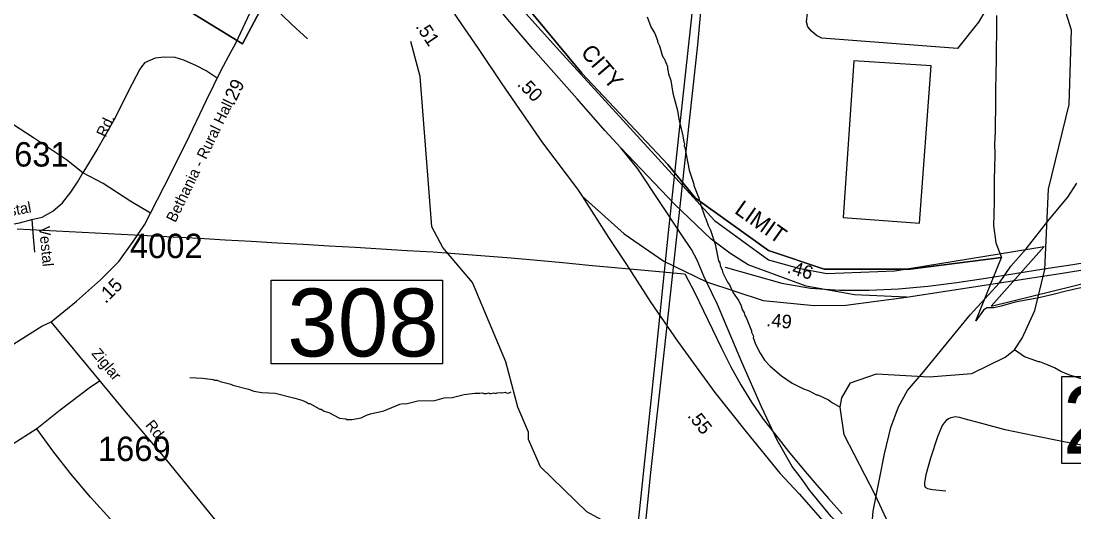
# Model space of a CAD drawing. Extents: x 1551653 to 1702041, y 811336 to 920032.
# Drawn here: x 1613566 to 1619932, y 893990 to 896958 of the extents above; entities that cross this region are included whole.
import ezdxf

# ---------------------------------------------------------------- set-up
doc = ezdxf.new("R2010")
doc.units = 0
for name, color, linetype in [('Old_Level_10', 7, 'Continuous'), ('Old_Level_11', 7, 'Continuous'), ('Old_Level_17', 7, 'Continuous'), ('Old_Level_19', 7, 'Continuous'), ('Old_Level_28', 7, 'Continuous'), ('Old_Level_3', 7, 'Continuous'), ('Old_Level_31', 7, 'Continuous'), ('Old_Level_32', 7, 'Continuous'), ('Old_Level_35', 7, 'Continuous'), ('Old_Level_41', 7, 'Continuous'), ('Old_Level_44', 7, 'Continuous'), ('Old_Level_48', 7, 'Continuous'), ('Old_Level_49', 7, 'Continuous'), ('Old_Level_50', 7, 'Continuous'), ('Old_Level_56', 7, 'Continuous'), ('Old_Level_59', 7, 'Continuous'), ('Old_Level_62', 7, 'Continuous'), ('Old_Level_8', 7, 'Continuous')]:
    doc.layers.add(name, color=color, linetype=linetype)

msp = doc.modelspace()

# ---------------------------------------------------------------- linework, layer by layer
at = {"layer": 'Old_Level_28'}
for points in [[(1617191.572, 896191.056), (1617095.274, 896295.652), (1616928.626, 896488.055), (1616659.938, 896788.716), (1616483.651, 896994.298), (1616122.885, 897403.276)], [(1616101.494, 897132.078), (1616204.133, 896972.888), (1616329.63, 896791.613), (1616472.779, 896578.355), (1616718.393, 896221.256), (1616929.122, 895941.125), (1616958.916, 895899.378)], [(1617709.712, 895380.516), (1617694.494, 895415.439), (1617654.098, 895511.722), (1617618.346, 895577.326), (1617560.689, 895662.436), (1617295.385, 896064.095), (1617191.572, 896191.056)], [(1616958.916, 895899.378), (1617117.814, 895648.893), (1617227.057, 895485.879), (1617373.592, 895257.085), (1617535.082, 895021.629), (1617761.166, 894711.384), (1617950.339, 894473.62), (1618153.213, 894223.987), (1618269.784, 894099.355), (1618440.649, 893904.418), (1618683.386, 893649.387)], [(1618689.801, 893731.941), (1618463.005, 893961.941), (1618335.255, 894120.127), (1618282.559, 894193.628), (1618228.265, 894265.531), (1618137.243, 894423.717), (1618042.618, 894625.973), (1617922.655, 894894.668), (1617818.841, 895143.974), (1617777.315, 895243.234), (1617709.712, 895380.516)]]:
    msp.add_lwpolyline(points, dxfattribs=at)
at = {"layer": 'Old_Level_3'}
for points in [[(1613541.391, 895700.653), (1613698.713, 895693.258), (1613856.026, 895685.625), (1614013.331, 895677.767), (1614170.627, 895669.7), (1614327.914, 895661.438), (1614485.193, 895652.995), (1614642.462, 895644.386), (1614799.721, 895635.626), (1614956.971, 895626.729), (1615114.21, 895617.71), (1615271.439, 895608.583), (1615428.659, 895599.364), (1615585.866, 895590.067), (1615743.063, 895580.706), (1615900.25, 895571.296), (1616057.415, 895561.69), (1616214.493, 895550.828), (1616371.486, 895538.707), (1616528.41, 895525.564), (1616685.282, 895511.637), (1616842.115, 895497.164), (1616998.929, 895482.381), (1617155.738, 895467.527), (1617312.557, 895452.839), (1617576.143, 895429.186)], [(1617823.846, 895469.376), (1617995.1, 895421.282), (1618166.403, 895373.593), (1618339.744, 895342.438), (1618516.102, 895330.433), (1618693.999, 895330.234), (1618871.626, 895339.315), (1619047.766, 895355.477), (1619223.407, 895377.502), (1619398.769, 895403.497), (1619573.961, 895431.503), (1619749.096, 895459.56), (1619924.225, 895486.598), (1620099.189, 895515.075)], [(1617579.424, 895429.186), (1617636.686, 895318.157), (1617691.562, 895205.467), (1617745.523, 895092.142), (1617800.044, 894979.204), (1617856.595, 894867.681), (1617916.649, 894758.596), (1617981.678, 894652.975), (1618053.1, 894551.805), (1618128.565, 894453.425), (1618205.991, 894356.381), (1618285.167, 894260.532), (1618365.878, 894165.738), (1618447.909, 894071.858), (1618531.048, 893978.754)]]:
    msp.add_lwpolyline(points, dxfattribs=at)
at = {"layer": 'Old_Level_31'}
for p, q in [((1617709.712, 895380.516), (1617709.712, 895380.516)), ((1619481.682, 895375.209), (1619481.682, 895375.209))]:
    msp.add_line(p, q, dxfattribs=at)
for points in [[(1615077.116, 895391.14), (1616114.185, 895391.14), (1616114.185, 894884.996), (1615077.116, 894884.996), (1615077.116, 895391.14)], [(1619858.9, 894808.808), (1620788.105, 894808.808), (1620788.105, 894283.223), (1619858.9, 894283.223), (1619858.9, 894808.808)]]:
    msp.add_lwpolyline(points, dxfattribs=at)
at = {"layer": 'Old_Level_32'}
msp.add_line((1618919.873, 895288.267), (1619481.682, 895375.209), dxfattribs=at)
for points in [[(1614347.434, 895796.162), (1614430.013, 895958.242), (1614563.41, 896222.02), (1614687.279, 896479.441), (1614776.21, 896660.59), (1614833.38, 896768.643), (1614863.871, 896823.306), (1614936.922, 896979.03), (1615022.677, 897166.535)], [(1614347.434, 895796.162), (1614229.918, 895866.079), (1614062.914, 895975.53), (1613939.891, 896040.01), (1613840.301, 896119.144), (1613641.12, 896251.035), (1613474.16, 896359.479)], [(1618919.873, 895288.267), (1618604.833, 895303.28), (1618312.296, 895355.83), (1617961.964, 895483.891), (1617850.735, 895553.47), (1617737.52, 895638.953), (1617517.197, 895851.291), (1617191.572, 896191.056)], [(1616958.916, 895899.378), (1617211.167, 895670.761), (1617451.502, 895505.759), (1617709.712, 895380.516)], [(1613747.747, 895140.282), (1613900.634, 895263.837), (1614046.162, 895394.161), (1614157.274, 895504.771), (1614242.622, 895624.547), (1614312.496, 895726.245), (1614347.434, 895796.162)], [(1619481.682, 895375.209), (1619887.075, 895436.986), (1620612.165, 895557.097), (1620997.214, 895627.163), (1621212.24, 895637.172), (1621517.278, 895602.14), (1621864.782, 895553.889), (1622012.17, 895534.108)], [(1617709.712, 895380.516), (1618053.331, 895269.189), (1618361.197, 895237.382), (1618551.876, 895239.37), (1618919.873, 895288.267)], [(1612065.575, 893998.21), (1612231.985, 894113.949), (1612382.314, 894215.14), (1612546.308, 894327.27), (1612699.369, 894431.196), (1612927.985, 894589.104), (1613013.692, 894644.519), (1613158.554, 894742.975), (1613325.281, 894863.311), (1613483.886, 894982.531), (1613691.038, 895112.203), (1613747.747, 895140.282)], [(1614892.283, 893755.834), (1614439.099, 894313.132), (1614191.135, 894603.338), (1613747.747, 895140.282)]]:
    msp.add_lwpolyline(points, dxfattribs=at)
at = {"layer": 'Old_Level_35'}
msp.add_line((1613660.654, 894492.923), (1613509.205, 894396.47), dxfattribs=at)
for points in [[(1615026.77, 897130.48), (1615082.043, 897053.712), (1615202.531, 896936.399), (1615297.62, 896849.414)], [(1619393.479, 897015.177), (1619355.44, 896949.927), (1619227.738, 896792.242), (1618407.181, 896854.772), (1618374.576, 896871.084), (1618344.689, 896895.553), (1618322.952, 896922.74), (1618314.801, 896952.646), (1618320.235, 897004.301)], [(1614750.801, 896612.919), (1614684.102, 896657.412), (1614626.932, 896686.015), (1614550.705, 896720.973), (1614496.712, 896736.864), (1614430.013, 896740.041), (1614376.019, 896733.685), (1614312.496, 896705.083), (1614283.717, 896666.091), (1614216.021, 896535.189), (1614133.669, 896372.365), (1614030.694, 896189.486), (1613939.891, 896040.01)], [(1613630.891, 895757.008), (1613693.04, 895772.356), (1613758.285, 895808.468), (1613816.867, 895858.294), (1613866.663, 895922.774), (1613907.671, 895984.322), (1613939.891, 896040.01)], [(1613351.136, 895705.886), (1613480.017, 895723.472), (1613556.175, 895738.126), (1613630.891, 895757.008)], [(1613630.891, 895757.008), (1613636.225, 895674.85), (1613647.321, 895560.959)], [(1614043.705, 894782.027), (1613984.952, 894745.019), (1613801.405, 894605.062), (1613660.654, 894492.923)], [(1620028.102, 894384.711), (1619860.455, 894416.732), (1619690.846, 894450.597), (1619515.475, 894486.578), (1619373.957, 894524.074), (1619268.288, 894553.238), (1619242.211, 894560.17), (1619226.473, 894563.69), (1619217.077, 894564.084), (1619206.26, 894563.503), (1619196.621, 894561.896), (1619186.342, 894558.303), (1619172.612, 894552.178), (1619159, 894542.25), (1619147.136, 894529.481), (1619135.791, 894512.903), (1619107.163, 894443.241), (1619063.747, 894315.65), (1619036.671, 894214.137), (1619028.131, 894168.084), (1619027.602, 894151.887), (1619031.766, 894140.194), (1619047.192, 894131.076), (1619075.699, 894125.693), (1619157.602, 894118.626)], [(1614649.35, 893287.35), (1614539.342, 893410.409), (1614382.477, 893604.978), (1614258.752, 893750.906), (1614121.771, 893927.788), (1613984.79, 894080.348), (1613863.915, 894223.178), (1613757.865, 894360.261), (1613660.654, 894492.923)]]:
    msp.add_lwpolyline(points, dxfattribs=at)
at = {"layer": 'Old_Level_41'}
msp.add_lwpolyline([(1618599.907, 896717.794), (1618536.262, 895769.137), (1618997.691, 895735.012), (1619068.156, 896685.945), (1618599.907, 896717.794)], dxfattribs=at)
at = {"layer": 'Old_Level_44'}
msp.add_lwpolyline([(1618709.964, 893893.382), (1618717.045, 893995.299), (1618755.195, 894188.839), (1618786.891, 894340.485), (1618824.552, 894500.013), (1618869.922, 894625.367), (1618924.971, 894724.707), (1619024.157, 894839.563), (1619159.977, 895004.103), (1619303.878, 895182.485), (1619481.682, 895375.209), (1619550.967, 895475.444), (1619641.951, 895580.46), (1619781.853, 895758.924), (1619895.252, 895893.501), (1619948.175, 895976.877)], dxfattribs=at)
at = {"layer": 'Old_Level_48'}
for points in [[(1615770.164, 898455.167), (1614905.314, 896819.917), (1614592.961, 897011.962), (1612987.687, 897048.465), (1613023.51, 898082.199), (1612621.914, 898131.327), (1612394.342, 898207.253), (1612081.99, 898216.185), (1611998.41, 896925.369), (1612273.953, 896873.958), (1612207.247, 895310.526), (1612840.877, 894475.35), (1611024.922, 893261.765), (1610209.711, 892829.047), (1608067.94, 890802.822), (1607648.805, 890077.941), (1607417.156, 889678.6), (1607509.477, 889652.527)], [(1615770.164, 898455.167), (1615919.404, 898008.231), (1616156.159, 897534.428), (1616573.296, 897105.748), (1616956.612, 896643.225), (1617475.216, 896090.455), (1617644.327, 895887.396), (1618084.013, 895571.527), (1618422.233, 895458.716), (1618940.837, 895458.716), (1619494.039, 895527.908)], [(1619494.039, 895527.908), (1618940.837, 895458.716), (1618422.233, 895458.716), (1618084.013, 895571.527), (1617644.327, 895887.396), (1617475.216, 896090.455), (1616956.612, 896643.225), (1616573.296, 897105.748), (1616156.159, 897534.428), (1615919.404, 898008.231), (1615770.164, 898455.167)], [(1619494.039, 895527.908), (1618940.837, 895458.716), (1618422.233, 895458.716), (1618084.013, 895571.527), (1617644.327, 895887.396), (1617475.216, 896090.455), (1616956.612, 896643.225), (1616573.296, 897105.748), (1616156.159, 897534.428), (1615919.404, 898008.231), (1615770.164, 898455.167)], [(1619463.756, 896990.401), (1619463.619, 896938.013), (1619463.979, 896878.082), (1619461.371, 896797.114), (1619461.456, 896727.259), (1619458.993, 896634.782), (1619457.7, 896545.878), (1619456.958, 896477.213), (1619456.958, 896414.107), (1619455.715, 896352.985), (1619454.928, 896287.893), (1619452.178, 896217.644), (1619452.634, 896150.567), (1619450.85, 896068.408), (1619449.682, 896001.335), (1619449.219, 895942.592), (1619448.563, 895867.182), (1619447.519, 895790.581), (1619445.571, 895721.122), (1619459.44, 895616.651), (1619494.039, 895527.908)], [(1620709.458, 895512.259), (1619885.242, 895324.119), (1619805.77, 895305.52), (1619718.447, 895284.962), (1619577.109, 895257.633), (1619491.781, 895234.089), (1619446.64, 895224.309), (1619405.354, 895223.456), (1619385.814, 895209.621), (1619339.183, 895146.225), (1619494.039, 895527.908)]]:
    msp.add_lwpolyline(points, dxfattribs=at)
at = {"layer": 'Old_Level_49'}
for points in [[(1607509.477, 889652.527), (1607417.156, 889678.6), (1607648.805, 890077.941), (1608067.94, 890802.822), (1610209.711, 892829.047), (1611024.922, 893261.765), (1612823.891, 894479.375), (1612207.247, 895310.526), (1612273.953, 896873.958), (1611998.41, 896925.369), (1612104.558, 898867.836), (1612243.344, 898852.829), (1613046.047, 898837.821), (1613023.51, 898082.199), (1612987.687, 897048.465), (1614592.961, 897011.962), (1614905.314, 896819.917), (1615770.164, 898455.167)], [(1619494.039, 895527.908), (1618940.837, 895458.716), (1618422.233, 895458.716), (1618084.013, 895571.527), (1617644.327, 895887.396), (1617475.216, 896090.455), (1616956.612, 896643.225), (1616573.296, 897105.748), (1616156.159, 897534.428), (1615919.404, 898008.231), (1615770.164, 898455.167)], [(1615770.164, 898455.167), (1615870.415, 898264.097), (1615895.027, 898214.831), (1615952.458, 898091.667), (1615952.458, 897943.87), (1616231.406, 897434.791), (1616822.121, 896777.916), (1617757.419, 895751.547), (1618085.593, 895513.43), (1618266.089, 895464.164), (1618438.38, 895431.321), (1618848.599, 895447.742), (1619751.079, 895595.54), (1619431.109, 895234.257), (1620300.772, 895447.742)], [(1619463.756, 896990.401), (1619463.619, 896938.013), (1619463.979, 896878.082), (1619461.371, 896797.114), (1619461.456, 896727.259), (1619458.993, 896634.782), (1619457.7, 896545.878), (1619456.958, 896477.213), (1619456.958, 896414.107), (1619455.715, 896352.985), (1619454.928, 896287.893), (1619452.178, 896217.644), (1619452.634, 896150.567), (1619450.85, 896068.408), (1619449.682, 896001.335), (1619449.219, 895942.592), (1619448.563, 895867.182), (1619447.519, 895790.581), (1619445.571, 895721.122), (1619459.44, 895616.651), (1619494.039, 895527.908)]]:
    msp.add_lwpolyline(points, dxfattribs=at)
at = {"layer": 'Old_Level_50'}
for p, q in [((1617727.278, 895360.046), (1617727.278, 895360.046)), ((1619476.549, 895381.696), (1619476.549, 895381.696))]:
    msp.add_line(p, q, dxfattribs=at)
at = {"layer": 'Old_Level_56'}
for points in [[(1616799.795, 901505.675), (1616883.063, 901102.746), (1616983.391, 900593.806), (1617080.047, 900120.966), (1617167.278, 899706.147), (1617264.423, 899267.116), (1617361.162, 898798.272), (1617450.063, 898357.407), (1617578.632, 897702.008), (1617660.843, 897355.332), (1617688.678, 897169.059), (1617654.642, 896813.538), (1617574.482, 896078.73), (1617514.38, 895523.623), (1617454.118, 894970.517), (1617372.028, 894229.544), (1617266.53, 893193.073), (1617172.888, 892336.467), (1617079.489, 891481.856), (1617014.447, 890860.807), (1616936.53, 890147.968), (1616875.317, 889488.819), (1616805.448, 888787.823)], [(1616788.352, 901375.832), (1616916.888, 900728.639), (1617047.665, 900083.4), (1617187.668, 899379.941), (1617328.121, 898708.492), (1617435.673, 898141.57), (1617524.738, 897708.707), (1617592.904, 897370.122), (1617626.657, 897169.719), (1617625.22, 897039.87), (1617549.505, 896336.79), (1617478.13, 895679.85), (1617399.479, 894910.993), (1617309.876, 894046.296), (1617218.393, 893187.647), (1617120.09, 892259.092), (1617060.769, 891772.006), (1617017.619, 891312.611), (1616911.107, 890364.211), (1616817.587, 889513.605), (1616725.74, 888636.95)]]:
    msp.add_lwpolyline(points, dxfattribs=at)
at = {"layer": 'Old_Level_59'}
for points in [[(1618797.467, 893946.62), (1618729.744, 894094.136), (1618542.736, 894455.643), (1618518.027, 894622.658), (1618528.793, 894679.149), (1618579.748, 894770.09), (1618738.766, 894825.967), (1619055.776, 894806.384), (1619313.835, 894827.402), (1619515.811, 894925.109), (1619573.123, 894970.836), (1619617.824, 895041.169), (1619694.821, 895207.056), (1619755.824, 895455.272), (1619778.79, 895940.63), (1619902.847, 896453.568), (1619916.79, 896903.042), (1619860.811, 897081.437)], [(1618568.486, 892747.816), (1618445.747, 892822.813), (1617955.775, 892937.95), (1617756.772, 893030.531), (1617657.731, 893167.198), (1617570.789, 893516.812), (1617481.797, 893669.781), (1617283.819, 893828.081), (1616985.776, 893991.712), (1616705.777, 894263.304), (1616632.779, 894428.883), (1616633.804, 894471.534), (1616568.802, 894623.785), (1616496.726, 894897.735), (1616294.75, 895377.967), (1616114.817, 895588.35), (1616049.815, 895714.457), (1615977.74, 896621.915), (1615922.786, 896833.119)]]:
    msp.add_lwpolyline(points, dxfattribs=at)
at = {"layer": 'Old_Level_62'}
for points in [[(1617350.461, 896984.14), (1617373.427, 896921.804), (1617396.803, 896883.357), (1617414.13, 896839.066), (1617413.924, 896831.069), (1617425.612, 896806.872), (1617442.632, 896750.586), (1617448.476, 896736.54), (1617454.32, 896730.388), (1617473.595, 896682.098), (1617473.287, 896668.155), (1617477.183, 896662.003), (1617480.874, 896638.012), (1617494.202, 896597.719), (1617507.018, 896521.542), (1617535.315, 896417.068), (1617542.492, 896364.985), (1617566.791, 896264.612), (1617572.225, 896224.524), (1617576.018, 896216.425), (1617575.813, 896200.431), (1617579.709, 896192.331), (1617605.443, 896055.972), (1617634.048, 895971.49), (1617633.945, 895963.493), (1617666.651, 895882.908), (1617666.549, 895874.911), (1617674.238, 895858.814), (1617674.136, 895850.817), (1617698.947, 895774.435), (1617706.739, 895762.235), (1617720.067, 895722.044), (1617733.601, 895693.85), (1617762.205, 895609.368), (1617782.608, 895508.995), (1617790.4, 895496.897), (1617792.143, 895480.801), (1617805.676, 895452.606), (1617809.47, 895436.509), (1617836.537, 895380.12), (1617848.225, 895363.921), (1617871.498, 895315.529), (1617904.717, 895266.931), (1617920.198, 895236.686), (1617925.837, 895214.643), (1617937.525, 895194.445), (1617941.216, 895178.349), (1617949.008, 895166.251), (1617981.714, 895085.665), (1617981.611, 895077.668), (1617993.197, 895053.472), (1617993.094, 895045.475), (1618006.422, 895005.285), (1618033.592, 894950.843), (1618060.864, 894908.398), (1618094.287, 894871.796), (1618163.287, 894812.638), (1618228.596, 894769.577), (1618295.956, 894734.411), (1618329.79, 894721.8), (1618375.311, 894699.04), (1618383.308, 894698.937), (1618446.772, 894667.872), (1618466.559, 894653.518), (1618518.027, 894622.658)], [(1620283.321, 894682.123), (1620242.413, 894695.554), (1620075.398, 894756.352), (1620067.503, 894756.557), (1620051.612, 894764.759), (1620043.615, 894764.964), (1619996.043, 894789.673), (1619900.591, 894819.303), (1619852.916, 894838.167), (1619813.239, 894860.826), (1619765.564, 894881.638), (1619725.887, 894898.248), (1619717.89, 894898.453), (1619679.853, 894912.601), (1619633.101, 894928.39), (1619573.123, 894970.836)], [(1614586.871, 894802.898), (1614662.741, 894799.618), (1614726.614, 894790.595), (1614734.509, 894786.494), (1614750.503, 894786.187), (1614770.393, 894777.882), (1614834.062, 894762.811), (1614845.955, 894756.557), (1614941.611, 894732.976), (1614973.395, 894720.467), (1615021.172, 894711.65), (1615101.039, 894708.267), (1615220.585, 894678.227), (1615262.313, 894665.513), (1615292.148, 894653.108), (1615303.939, 894644.906), (1615311.936, 894644.701), (1615371.401, 894611.687), (1615379.398, 894611.585), (1615399.185, 894599.282), (1615427.072, 894590.772), (1615490.536, 894557.759), (1615528.368, 894553.042), (1615534.315, 894548.941), (1615566.303, 894548.429), (1615622.487, 894559.502), (1615654.68, 894574.983), (1615678.774, 894582.57), (1615759.052, 894601.23), (1615855.631, 894641.522), (1615877.674, 894645.213), (1615891.618, 894642.958), (1615963.899, 894661.72), (1616067.963, 894663.976), (1616124.147, 894679.047), (1616172.129, 894682.225), (1616244.41, 894700.988), (1616308.489, 894707.959), (1616340.477, 894707.344), (1616356.573, 894711.138), (1616364.468, 894706.934), (1616380.462, 894706.729), (1616394.508, 894710.42), (1616400.455, 894706.421), (1616408.452, 894706.216), (1616424.446, 894710.01), (1616436.441, 894705.806), (1616444.438, 894709.6), (1616466.481, 894711.24), (1616472.428, 894709.19), (1616494.471, 894714.829), (1616498.469, 894710.727), (1616512.413, 894708.472), (1616528.817, 894716.879)]]:
    msp.add_lwpolyline(points, dxfattribs=at)

# ---------------------------------------------------------------- texts
at = {"layer": 'Old_Level_10'}
for s, rotation, p in [('Rd.', 65.2760194, (1614077, 896250.78)), ('Vestal', 10.7142389, (1613392.407, 895756.743)), ('Vestal', 275.5644611, (1613673.863, 895714.255))]:
    msp.add_text(s, height=65.6167, rotation=rotation, dxfattribs=at).set_placement(p)
at = {"layer": 'Old_Level_11'}
for s, height, rotation, p in [('Bethania - Rural Hall', 65.61666, 64.1441111, (1614498.797, 895735.282)), ('Ziglar', 65.6167, 309.6492833, (1613987.928, 894946.844)), ('Rd.', 65.6167, 308.9081167, (1614313.385, 894513.316))]:
    msp.add_text(s, height=height, rotation=rotation, dxfattribs=at).set_placement(p)
at = {"layer": 'Old_Level_17'}
for s, rotation, p in [('.51', 303.8990528, (1615947.776, 896924.728)), ('.29', 63.8522611, (1614852.616, 896443.46)), ('.50', 314.13525, (1616561.849, 896571.665)), ('.46', 342.9905389, (1618192.945, 895437.218)), ('.15', 44.8702861, (1614077.448, 895246.571)), ('.49', 353.7691028, (1618069.272, 895113.462)), ('.55', 308.5069528, (1617591.446, 894569.933))]:
    msp.add_text(s, height=82.0208, rotation=rotation, dxfattribs=at).set_placement(p)
at = {"layer": 'Old_Level_19'}
for s, rotation, p in [('CITY', 310.3692806, (1616944.599, 896764.502)), ('LIMIT', 324.7817083, (1617873.46, 895800.161))]:
    msp.add_text(s, height=98.425, rotation=rotation, dxfattribs=at).set_placement(p)
at = {"layer": 'Old_Level_31'}
for s, p in [('308', (1615175.83, 894930.039)), ('297', (1619864.094, 894341.945))]:
    msp.add_text(s, height=410.1042, dxfattribs=at).set_placement(p)
at = {"layer": 'Old_Level_8'}
for s, p in [('1631', (1613414.093, 896078.07)), ('4002', (1614223.964, 895524.438)), ('1669', (1614030.491, 894297.973))]:
    msp.add_text(s, height=147.6375, dxfattribs=at).set_placement(p)

doc.saveas('drawing.dxf')
